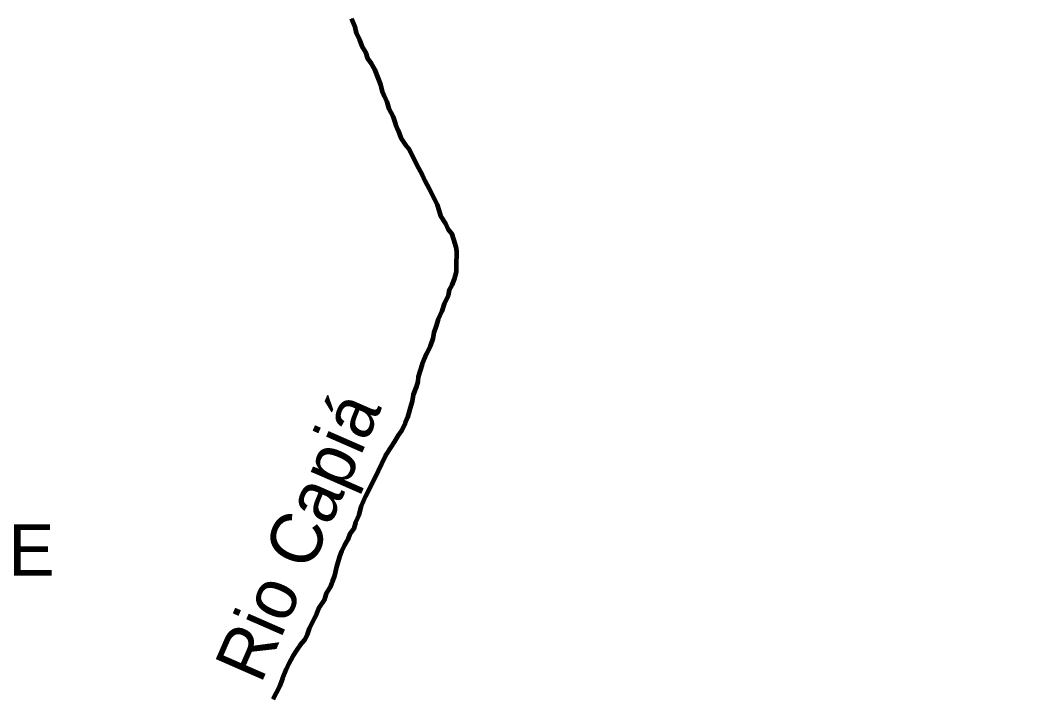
# Model space of a CAD drawing. Extents: x 553962 to 842807, y 8883888 to 9032388.
# Drawn here: x 645233 to 655119, y 8933785 to 8940324 of the extents above; entities that cross this region are included whole.
import ezdxf
from ezdxf.enums import TextEntityAlignment as Align

# ---------------------------------------------------------------- set-up
doc = ezdxf.new("R2010")
doc.units = 0
doc.header["$LTSCALE"] = 200
doc.linetypes.add('DASH_DOUBLE_DOT', pattern=[9.2, 5, -1.2, 0.3, -1.2, 0.3, -1.2])
for name, color, linetype, lineweight in [('11', 7, 'DASH_DOUBLE_DOT', 106), ('24', 7, 'Continuous', 25), ('28', 7, 'Continuous', 40), ('57', 7, 'Continuous', 13), ('9', 7, 'Continuous', 90)]:
    doc.layers.add(name, color=color, linetype=linetype, lineweight=lineweight)
doc.layers.add('49', color=7, linetype='Continuous')

msp = doc.modelspace()

# ---------------------------------------------------------------- linework, layer by layer
at = {"layer": '11'}
for points in [[(648446.2, 8940342.3), (648474, 8940274.3), (648489.2, 8940201.5), (648521.4, 8940133.8), (648546.1, 8940073.6), (648581.1, 8940014.6), (648600.6, 8939953.5), (648636.7, 8939906.2), (648667.3, 8939850.6), (648703.5, 8939758.8), (648725.8, 8939700.4), (648739.7, 8939647.6), (648762, 8939592), (648787, 8939533.6), (648806.5, 8939466.9), (648845.4, 8939394.6), (648873.2, 8939316.7), (648898.3, 8939255.5), (648922.2, 8939185.9), (648969.4, 8939115.6), (649001.7, 8939077.9), (649063.7, 8938952.5), (649095.9, 8938889.7), (649130.6, 8938824.5), (649157.8, 8938769.3), (649200, 8938691.5), (649276.8, 8938536), (649291.6, 8938483.4), (649308.8, 8938428.2), (649356, 8938355.4), (649380.8, 8938302.8), (649415.6, 8938260), (649432.8, 8938197.4), (649457.5, 8938124.7), (649458.7, 8938112.5)], [(649458.7, 8938112.5), (649462.3, 8938074.6), (649461.7, 8937947), (649458.9, 8937884.5), (649441, 8937814.5), (649418.2, 8937754.6), (649393, 8937709.7), (649382.7, 8937654.7), (649342.3, 8937574.8), (649321.9, 8937502.4), (649286.6, 8937427.5), (649266.2, 8937362.5), (649243.4, 8937297.6), (649233.1, 8937237.6), (649207.7, 8937165.2), (649172.4, 8937090.3), (649131.8, 8936990.4), (649111.5, 8936927.9), (649091.2, 8936868), (649088.5, 8936820.5), (649070.7, 8936768), (649042.9, 8936693.1), (649035.1, 8936630.6), (649014.7, 8936565.6), (648986.8, 8936473.2), (648966.5, 8936418.2), (648928.6, 8936343.4), (648898.4, 8936298.5), (648858, 8936233.6), (648830.3, 8936188.7), (648774.8, 8936103.9), (648736.9, 8936024.1), (648704.1, 8935954.2), (648671.2, 8935886.8), (648635.9, 8935819.4), (648605.6, 8935757), (648582.3, 8935707.9)], [(648582.3, 8935707.9), (648534.8, 8935604.7), (648516.9, 8935524.8), (648484, 8935454.9), (648466.2, 8935397.4), (648428.4, 8935342.6), (648410.7, 8935290.1), (648377.9, 8935235.2), (648347.6, 8935175.3), (648327.3, 8935125.4), (648299.3, 8935022.9), (648281.4, 8934937.9), (648258.6, 8934878), (648238.3, 8934825.6), (648200.5, 8934765.7), (648180.2, 8934700.8), (648132.3, 8934628.4), (648104.5, 8934563.5), (648085.8, 8934528.5)], [(648085.8, 8934528.5), (648033.8, 8934426.2), (648013.5, 8934366.3), (647988.2, 8934313.9), (647947.9, 8934264), (647910.1, 8934214.2), (647874.8, 8934156.8), (647837, 8934086.9), (647811.7, 8934027), (647776.2, 8933942.1), (647745.8, 8933864.7), (647682.7, 8933739.9)]]:
    msp.add_lwpolyline(points, dxfattribs=at)
at = {"layer": '24', "lineweight": 53}
for points in [[(648446.2, 8940342.3), (648474, 8940274.3), (648489.2, 8940201.5), (648521.4, 8940133.8), (648546.1, 8940073.6), (648581.1, 8940014.6), (648600.6, 8939953.5), (648636.7, 8939906.2), (648667.3, 8939850.6), (648703.5, 8939758.8), (648725.8, 8939700.4), (648739.7, 8939647.6), (648762, 8939592), (648787, 8939533.6), (648806.5, 8939466.9), (648845.4, 8939394.6), (648873.2, 8939316.7), (648898.3, 8939255.5), (648922.2, 8939185.9), (648969.4, 8939115.6), (649001.7, 8939077.9), (649063.7, 8938952.5), (649095.9, 8938889.7), (649130.6, 8938824.5), (649157.8, 8938769.3), (649200, 8938691.5), (649276.8, 8938536), (649291.6, 8938483.4), (649308.8, 8938428.2), (649356, 8938355.4), (649380.8, 8938302.8), (649415.6, 8938260), (649432.8, 8938197.4), (649457.5, 8938124.7), (649458.7, 8938112.5)], [(649458.7, 8938112.5), (649462.3, 8938074.6), (649461.7, 8937947), (649458.9, 8937884.5), (649441, 8937814.5), (649418.2, 8937754.6), (649393, 8937709.7), (649382.7, 8937654.7), (649342.3, 8937574.8), (649321.9, 8937502.4), (649286.6, 8937427.5), (649266.2, 8937362.5), (649243.4, 8937297.6), (649233.1, 8937237.6), (649207.7, 8937165.2), (649172.4, 8937090.3), (649131.8, 8936990.4), (649111.5, 8936927.9), (649091.2, 8936868), (649088.5, 8936820.5), (649070.7, 8936768), (649042.9, 8936693.1), (649035.1, 8936630.6), (649014.7, 8936565.6), (648986.8, 8936473.2), (648966.5, 8936418.2), (648928.6, 8936343.4), (648898.4, 8936298.5), (648858, 8936233.6), (648830.3, 8936188.7), (648774.8, 8936103.9), (648736.9, 8936024.1), (648704.1, 8935954.2), (648671.2, 8935886.8), (648635.9, 8935819.4), (648605.6, 8935757), (648582.3, 8935707.9)], [(648582.3, 8935707.9), (648534.8, 8935604.7), (648516.9, 8935524.8), (648484, 8935454.9), (648466.2, 8935397.4), (648428.4, 8935342.6), (648410.7, 8935290.1), (648377.9, 8935235.2), (648347.6, 8935175.3), (648327.3, 8935125.4), (648299.3, 8935022.9), (648281.4, 8934937.9), (648258.6, 8934878), (648238.3, 8934825.6), (648200.5, 8934765.7), (648180.2, 8934700.8), (648132.3, 8934628.4), (648104.5, 8934563.5), (648085.8, 8934528.5)], [(648085.8, 8934528.5), (648033.8, 8934426.2), (648013.5, 8934366.3), (647988.2, 8934313.9), (647947.9, 8934264), (647910.1, 8934214.2), (647874.8, 8934156.8), (647837, 8934086.9), (647811.7, 8934027), (647776.2, 8933942.1), (647745.8, 8933864.7), (647682.7, 8933739.9)]]:
    msp.add_lwpolyline(points, dxfattribs=at)
at = {"layer": '57'}
for points in [[(648446.2, 8940342.3), (648474, 8940274.3), (648489.2, 8940201.5), (648521.4, 8940133.8), (648546.1, 8940073.6), (648581.1, 8940014.6), (648600.6, 8939953.5), (648636.7, 8939906.2), (648667.3, 8939850.6), (648703.5, 8939758.8), (648725.8, 8939700.4), (648739.7, 8939647.6), (648762, 8939592), (648787, 8939533.6), (648806.5, 8939466.9), (648845.4, 8939394.6), (648873.2, 8939316.7), (648898.3, 8939255.5), (648922.2, 8939185.9), (648969.4, 8939115.6), (649001.7, 8939077.9), (649063.7, 8938952.5), (649095.9, 8938889.7), (649130.6, 8938824.5), (649157.8, 8938769.3), (649200, 8938691.5), (649276.8, 8938536), (649291.6, 8938483.4), (649308.8, 8938428.2), (649356, 8938355.4), (649380.8, 8938302.8), (649415.6, 8938260), (649432.8, 8938197.4), (649457.5, 8938124.7), (649458.7, 8938112.5)], [(649458.7, 8938112.5), (649457.5, 8938124.7), (649432.8, 8938197.4), (649415.6, 8938260), (649380.8, 8938302.8), (649356, 8938355.4), (649308.8, 8938428.2), (649291.6, 8938483.4), (649276.8, 8938536), (649200, 8938691.5), (649157.8, 8938769.3), (649130.6, 8938824.5), (649095.9, 8938889.7), (649063.7, 8938952.5), (649001.7, 8939077.9), (648969.4, 8939115.6), (648922.2, 8939185.9), (648898.3, 8939255.5), (648873.2, 8939316.7), (648845.4, 8939394.6), (648806.5, 8939466.9), (648787, 8939533.6), (648762, 8939592), (648739.7, 8939647.6), (648725.8, 8939700.4), (648703.5, 8939758.8), (648667.3, 8939850.6), (648636.7, 8939906.2), (648600.6, 8939953.5), (648581.1, 8940014.6), (648546.1, 8940073.6), (648521.4, 8940133.8), (648489.2, 8940201.5), (648474, 8940274.3), (648446.2, 8940342.3)], [(649458.7, 8938112.5), (649457.5, 8938124.7), (649432.8, 8938197.4), (649415.6, 8938260), (649380.8, 8938302.8), (649356, 8938355.4), (649308.8, 8938428.2), (649291.6, 8938483.4), (649276.8, 8938536), (649200, 8938691.5), (649157.8, 8938769.3), (649130.6, 8938824.5), (649095.9, 8938889.7), (649063.7, 8938952.5), (649001.7, 8939077.9), (648969.4, 8939115.6), (648922.2, 8939185.9), (648898.3, 8939255.5), (648873.2, 8939316.7), (648845.4, 8939394.6), (648806.5, 8939466.9), (648787, 8939533.6), (648762, 8939592), (648739.7, 8939647.6), (648725.8, 8939700.4), (648703.5, 8939758.8), (648667.3, 8939850.6), (648636.7, 8939906.2), (648600.6, 8939953.5), (648581.1, 8940014.6), (648546.1, 8940073.6), (648521.4, 8940133.8), (648489.2, 8940201.5), (648474, 8940274.3), (648446.2, 8940342.3)], [(649458.7, 8938112.5), (649462.3, 8938074.6), (649461.7, 8937947), (649458.9, 8937884.5), (649441, 8937814.5), (649418.2, 8937754.6), (649393, 8937709.7), (649382.7, 8937654.7), (649342.3, 8937574.8), (649321.9, 8937502.4), (649286.6, 8937427.5), (649266.2, 8937362.5), (649243.4, 8937297.6), (649233.1, 8937237.6), (649207.7, 8937165.2), (649172.4, 8937090.3), (649131.8, 8936990.4), (649111.5, 8936927.9), (649091.2, 8936868), (649088.5, 8936820.5), (649070.7, 8936768), (649042.9, 8936693.1), (649035.1, 8936630.6), (649014.7, 8936565.6), (648986.8, 8936473.2), (648966.5, 8936418.2), (648928.6, 8936343.4), (648898.4, 8936298.5), (648858, 8936233.6), (648830.3, 8936188.7), (648774.8, 8936103.9), (648736.9, 8936024.1), (648704.1, 8935954.2), (648671.2, 8935886.8), (648635.9, 8935819.4), (648605.6, 8935757), (648582.3, 8935707.9)], [(648582.3, 8935707.9), (648605.6, 8935757), (648635.9, 8935819.4), (648671.2, 8935886.8), (648704.1, 8935954.2), (648736.9, 8936024.1), (648774.8, 8936103.9), (648830.3, 8936188.7), (648858, 8936233.6), (648898.4, 8936298.5), (648928.6, 8936343.4), (648966.5, 8936418.2), (648986.8, 8936473.2), (649014.7, 8936565.6), (649035.1, 8936630.6), (649042.9, 8936693.1), (649070.7, 8936768), (649088.5, 8936820.5), (649091.2, 8936868), (649111.5, 8936927.9), (649131.8, 8936990.4), (649172.4, 8937090.3), (649207.7, 8937165.2), (649233.1, 8937237.6), (649243.4, 8937297.6), (649266.2, 8937362.5), (649286.6, 8937427.5), (649321.9, 8937502.4), (649342.3, 8937574.8), (649382.7, 8937654.7), (649393, 8937709.7), (649418.2, 8937754.6), (649441, 8937814.5), (649458.9, 8937884.5), (649461.7, 8937947), (649462.3, 8938074.6), (649458.7, 8938112.5)], [(648582.3, 8935707.9), (648605.6, 8935757), (648635.9, 8935819.4), (648671.2, 8935886.8), (648704.1, 8935954.2), (648736.9, 8936024.1), (648774.8, 8936103.9), (648830.3, 8936188.7), (648858, 8936233.6), (648898.4, 8936298.5), (648928.6, 8936343.4), (648966.5, 8936418.2), (648986.8, 8936473.2), (649014.7, 8936565.6), (649035.1, 8936630.6), (649042.9, 8936693.1), (649070.7, 8936768), (649088.5, 8936820.5), (649091.2, 8936868), (649111.5, 8936927.9), (649131.8, 8936990.4), (649172.4, 8937090.3), (649207.7, 8937165.2), (649233.1, 8937237.6), (649243.4, 8937297.6), (649266.2, 8937362.5), (649286.6, 8937427.5), (649321.9, 8937502.4), (649342.3, 8937574.8), (649382.7, 8937654.7), (649393, 8937709.7), (649418.2, 8937754.6), (649441, 8937814.5), (649458.9, 8937884.5), (649461.7, 8937947), (649462.3, 8938074.6), (649458.7, 8938112.5)], [(648582.3, 8935707.9), (648534.8, 8935604.7), (648516.9, 8935524.8), (648484, 8935454.9), (648466.2, 8935397.4), (648428.4, 8935342.6), (648410.7, 8935290.1), (648377.9, 8935235.2), (648347.6, 8935175.3), (648327.3, 8935125.4), (648299.3, 8935022.9), (648281.4, 8934937.9), (648258.6, 8934878), (648238.3, 8934825.6), (648200.5, 8934765.7), (648180.2, 8934700.8), (648132.3, 8934628.4), (648104.5, 8934563.5), (648085.8, 8934528.5)], [(648085.8, 8934528.5), (648104.5, 8934563.5), (648132.3, 8934628.4), (648180.2, 8934700.8), (648200.5, 8934765.7), (648238.3, 8934825.6), (648258.6, 8934878), (648281.4, 8934937.9), (648299.3, 8935022.9), (648327.3, 8935125.4), (648347.6, 8935175.3), (648377.9, 8935235.2), (648410.7, 8935290.1), (648428.4, 8935342.6), (648466.2, 8935397.4), (648484, 8935454.9), (648516.9, 8935524.8), (648534.8, 8935604.7), (648582.3, 8935707.9)], [(648085.8, 8934528.5), (648104.5, 8934563.5), (648132.3, 8934628.4), (648180.2, 8934700.8), (648200.5, 8934765.7), (648238.3, 8934825.6), (648258.6, 8934878), (648281.4, 8934937.9), (648299.3, 8935022.9), (648327.3, 8935125.4), (648347.6, 8935175.3), (648377.9, 8935235.2), (648410.7, 8935290.1), (648428.4, 8935342.6), (648466.2, 8935397.4), (648484, 8935454.9), (648516.9, 8935524.8), (648534.8, 8935604.7), (648582.3, 8935707.9)], [(648085.8, 8934528.5), (648033.8, 8934426.2), (648013.5, 8934366.3), (647988.2, 8934313.9), (647947.9, 8934264), (647910.1, 8934214.2), (647874.8, 8934156.8), (647837, 8934086.9), (647811.7, 8934027), (647776.2, 8933942.1), (647745.8, 8933864.7), (647682.7, 8933739.9)], [(647682.7, 8933739.9), (647745.8, 8933864.7), (647776.2, 8933942.1), (647811.7, 8934027), (647837, 8934086.9), (647874.8, 8934156.8), (647910.1, 8934214.2), (647947.9, 8934264), (647988.2, 8934313.9), (648013.5, 8934366.3), (648033.8, 8934426.2), (648085.8, 8934528.5)], [(647682.7, 8933739.9), (647745.8, 8933864.7), (647776.2, 8933942.1), (647811.7, 8934027), (647837, 8934086.9), (647874.8, 8934156.8), (647910.1, 8934214.2), (647947.9, 8934264), (647988.2, 8934313.9), (648013.5, 8934366.3), (648033.8, 8934426.2), (648085.8, 8934528.5)]]:
    msp.add_lwpolyline(points, dxfattribs=at)
at = {"layer": '9'}
for points in [[(648446.2, 8940342.3), (648474, 8940274.3), (648489.2, 8940201.5), (648521.4, 8940133.8), (648546.1, 8940073.6), (648581.1, 8940014.6), (648600.6, 8939953.5), (648636.7, 8939906.2), (648667.3, 8939850.6), (648703.5, 8939758.8), (648725.8, 8939700.4), (648739.7, 8939647.6), (648762, 8939592), (648787, 8939533.6), (648806.5, 8939466.9), (648845.4, 8939394.6), (648873.2, 8939316.7), (648898.3, 8939255.5), (648922.2, 8939185.9), (648969.4, 8939115.6), (649001.7, 8939077.9), (649063.7, 8938952.5), (649095.9, 8938889.7), (649130.6, 8938824.5), (649157.8, 8938769.3), (649200, 8938691.5), (649276.8, 8938536), (649291.6, 8938483.4), (649308.8, 8938428.2), (649356, 8938355.4), (649380.8, 8938302.8), (649415.6, 8938260), (649432.8, 8938197.4), (649457.5, 8938124.7), (649458.7, 8938112.5)], [(649458.7, 8938112.5), (649462.3, 8938074.6), (649461.7, 8937947), (649458.9, 8937884.5), (649441, 8937814.5), (649418.2, 8937754.6), (649393, 8937709.7), (649382.7, 8937654.7), (649342.3, 8937574.8), (649321.9, 8937502.4), (649286.6, 8937427.5), (649266.2, 8937362.5), (649243.4, 8937297.6), (649233.1, 8937237.6), (649207.7, 8937165.2), (649172.4, 8937090.3), (649131.8, 8936990.4), (649111.5, 8936927.9), (649091.2, 8936868), (649088.5, 8936820.5), (649070.7, 8936768), (649042.9, 8936693.1), (649035.1, 8936630.6), (649014.7, 8936565.6), (648986.8, 8936473.2), (648966.5, 8936418.2), (648928.6, 8936343.4), (648898.4, 8936298.5), (648858, 8936233.6), (648830.3, 8936188.7), (648774.8, 8936103.9), (648736.9, 8936024.1), (648704.1, 8935954.2), (648671.2, 8935886.8), (648635.9, 8935819.4), (648605.6, 8935757), (648582.3, 8935707.9)], [(648582.3, 8935707.9), (648534.8, 8935604.7), (648516.9, 8935524.8), (648484, 8935454.9), (648466.2, 8935397.4), (648428.4, 8935342.6), (648410.7, 8935290.1), (648377.9, 8935235.2), (648347.6, 8935175.3), (648327.3, 8935125.4), (648299.3, 8935022.9), (648281.4, 8934937.9), (648258.6, 8934878), (648238.3, 8934825.6), (648200.5, 8934765.7), (648180.2, 8934700.8), (648132.3, 8934628.4), (648104.5, 8934563.5), (648085.8, 8934528.5)], [(648085.8, 8934528.5), (648033.8, 8934426.2), (648013.5, 8934366.3), (647988.2, 8934313.9), (647947.9, 8934264), (647910.1, 8934214.2), (647874.8, 8934156.8), (647837, 8934086.9), (647811.7, 8934027), (647776.2, 8933942.1), (647745.8, 8933864.7), (647682.7, 8933739.9)]]:
    msp.add_lwpolyline(points, dxfattribs=at)
msp.add_spline([(637260.6, 8972975.8), (641524.5, 8971056.2), (652526.1, 8965412.7), (653164.3, 8965062.8), (670790.5, 8953770.1), (686194, 8943929.9), (696283.3, 8937647.1)], degree=3, dxfattribs=at)

# ---------------------------------------------------------------- texts
at = {"layer": '28'}
msp.add_text('CAPTAÇÃO FLUTUANTE', height=500, dxfattribs=at).set_placement((637762.9, 8934937.1))
at = {"layer": '49'}
msp.add_text('Rio Capiá', height=500, rotation=66.381, dxfattribs=at).set_placement((648152.9, 8935223.9), align=Align.CENTER)

doc.saveas('drawing.dxf')
